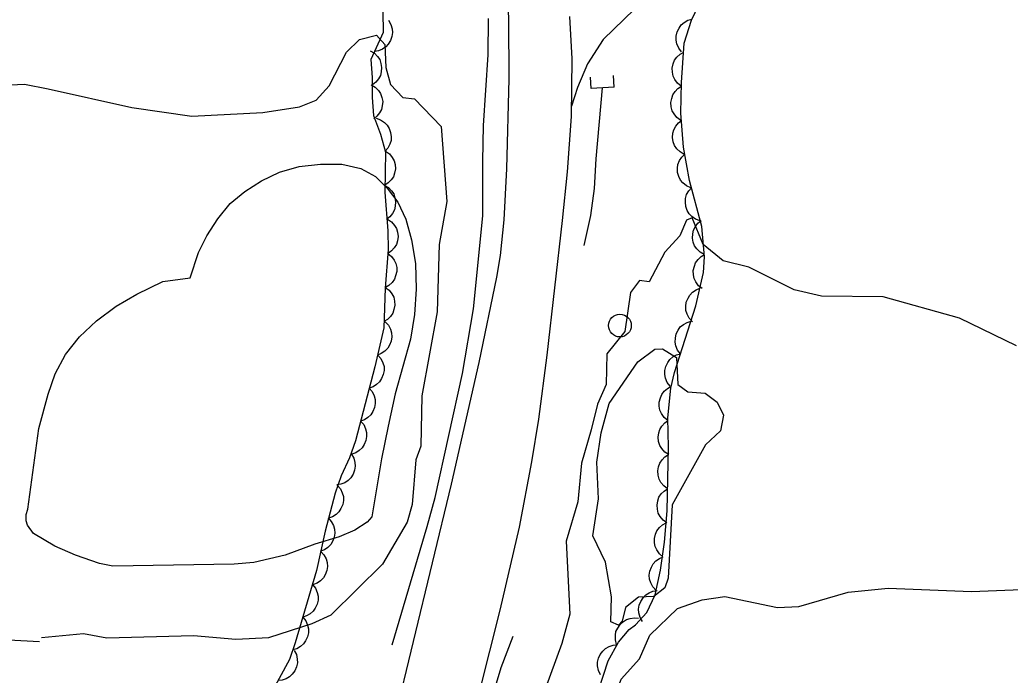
# Model space of a CAD drawing. Extents: x 336540 to 340074, y 5572036 to 5573747.
# Drawn here: x 338257 to 338344, y 5573228.2 to 5573285.8 of the extents above; entities that cross this region are included whole.
import ezdxf

# ---------------------------------------------------------------- set-up
doc = ezdxf.new("R2010")
doc.units = 0
for name, color, linetype in [('Niveau 19', 7, 'Continuous'), ('Niveau 2', 7, 'Continuous'), ('Niveau 21', 7, 'Continuous'), ('Niveau 26', 7, 'Continuous'), ('Niveau 36', 7, 'Continuous'), ('Niveau 4', 7, 'Continuous'), ('Niveau 44', 7, 'Continuous')]:
    doc.layers.add(name, color=color, linetype=linetype)

msp = doc.modelspace()

# ---------------------------------------------------------------- linework, layer by layer
at = {"layer": 'Niveau 19'}
msp.add_lwpolyline([(338311.03, 5573286.71), (338308.27, 5573284.04), (338306.89, 5573281.9), (338306.02, 5573279.82), (338305.47, 5573278.17)], dxfattribs=at)
at = {"layer": 'Niveau 2'}
for points in [[(338259.49, 5573279.71), (338266.85, 5573278.05), (338272.13, 5573277.31), (338278.36, 5573277.62), (338281.57, 5573278.12), (338283.06, 5573278.7), (338284.18, 5573279.97), (338285.71, 5573282.92), (338286.84, 5573284.02), (338288.35, 5573284.41), (338289.07, 5573283.6), (338289.17, 5573281.58), (338289.59, 5573280.07), (338290.65, 5573278.93), (338291.69, 5573278.83), (338294.02, 5573276.39), (338294.52, 5573269.8), (338293.86, 5573266.03), (338293.67, 5573260.09), (338292.34, 5573252.73), (338292.23, 5573248.31), (338291.79, 5573247.1), (338291.49, 5573243.16), (338291.03, 5573241.63), (338288.86, 5573237.94)], [(338202.4, 5573260.49), (338214.02, 5573258.53), (338217.4, 5573258.7), (338220.56, 5573259.54), (338227.53, 5573262.61), (338240.15, 5573270.21), (338242.77, 5573271.89), (338245.87, 5573274.59), (338250.09, 5573277.86), (338253.4, 5573279.39), (338255.58, 5573280.01), (338257.41, 5573280.11), (338259.49, 5573279.71)], [(338258.68, 5573249.85), (338259.49, 5573252.86), (338260.12, 5573254.66), (338261.03, 5573256.35), (338262.24, 5573257.9), (338263.75, 5573259.31), (338265.48, 5573260.59), (338267.3, 5573261.67), (338269.58, 5573262.76), (338271.97, 5573263.1), (338272.72, 5573265.33), (338273.45, 5573266.77), (338274.4, 5573268.28), (338275.5, 5573269.61), (338276.79, 5573270.68), (338278.24, 5573271.61), (338279.82, 5573272.37), (338281.54, 5573272.87), (338283.44, 5573273.07), (338285.31, 5573273.09), (338286.97, 5573272.71), (338288.26, 5573271.99), (338289.29, 5573270.97), (338290.23, 5573269.73), (338290.92, 5573268.25), (338291.43, 5573266.42), (338291.77, 5573264.36), (338291.83, 5573262.1), (338291.69, 5573259.87), (338291.34, 5573257.7), (338289.99, 5573252.9), (338289.37, 5573250.07), (338288.8, 5573247.2), (338287.94, 5573242.09), (338287.52, 5573241.61), (338286.44, 5573240.92), (338285.06, 5573240.33), (338282.94, 5573239.68), (338280.31, 5573238.73), (338277.58, 5573238.07), (338275.84, 5573237.94), (338265.19, 5573237.75), (338264.01, 5573237.99), (338261.9, 5573238.71), (338260.07, 5573239.51), (338258.21, 5573240.63), (338257.67, 5573241.37), (338257.55, 5573241.74), (338257.56, 5573242.31), (338257.7, 5573242.77), (338258.68, 5573249.85)], [(338344.59, 5573257.11), (338339.57, 5573259.55), (338332.86, 5573261.41), (338327.44, 5573261.47), (338325.04, 5573262.04), (338321.06, 5573264.03), (338318.82, 5573264.6), (338317.05, 5573266.03), (338316.09, 5573268.36), (338315.59, 5573268.17), (338314.99, 5573266.77), (338313.69, 5573265.36), (338312.31, 5573262.73), (338311.46, 5573262.87), (338310.67, 5573261.8), (338310.17, 5573258.38), (338308.58, 5573256.42), (338308.54, 5573253.71), (338307.78, 5573251.98), (338307.22, 5573249.74), (338306.36, 5573246.82), (338306.03, 5573243.41), (338305.01, 5573239.96), (338305.34, 5573233.54), (338304.63, 5573230.95), (338300.76, 5573220.39)], [(338317.27, 5573248.41), (338314.33, 5573243.15), (338313.98, 5573236.7), (338313.68, 5573235.84), (338312.71, 5573235.1), (338311.36, 5573235.02), (338310.22, 5573234.13), (338309.94, 5573232.93), (338309.61, 5573232.57), (338308.94, 5573232.87), (338308.99, 5573235.07), (338308.48, 5573238.1), (338307.37, 5573240.42), (338307.86, 5573243.68), (338307.7, 5573246.89), (338308.08, 5573249.47), (338308.8, 5573252.04), (338311.32, 5573255.72), (338312.79, 5573256.83), (338313.47, 5573256.86), (338314.7, 5573256.08), (338314.82, 5573253.71), (338315.69, 5573253.06), (338317.22, 5573252.97), (338318.27, 5573252.18), (338318.85, 5573251.02), (338318.57, 5573249.66), (338317.27, 5573248.41)], [(338258.9, 5573231.49), (338262.61, 5573231.84), (338264.65, 5573231.45), (338272.26, 5573231.66), (338275.99, 5573231.35), (338278.88, 5573231.49), (338282.7, 5573232.73), (338284.36, 5573233.47), (338288.86, 5573237.94)], [(338316.61, 5573221.55), (338311, 5573222.29), (338309.77, 5573223.41), (338309.18, 5573224.57), (338309.11, 5573225.74), (338309.85, 5573227.82), (338311.47, 5573229.61), (338312.37, 5573231.69), (338314.8, 5573234.03), (338316.96, 5573234.79), (338318.97, 5573235.08), (338323.59, 5573234.13), (338325.46, 5573234.22), (338329.79, 5573235.46), (338333.31, 5573235.82), (338340.62, 5573235.53), (338355.98, 5573236.15)], [(338256.08, 5573223.88), (338254.66, 5573224.98), (338250.03, 5573226.11), (338248.08, 5573227.54), (338248, 5573229.21), (338248.3, 5573230.08), (338249.78, 5573231.01), (338253.82, 5573231.4), (338258.73, 5573231.15)]]:
    msp.add_lwpolyline(points, dxfattribs=at)
at = {"layer": 'Niveau 21'}
for points in [[(338269.69, 5573135.48), (338279.01, 5573173.88), (338280.18, 5573178.99), (338289.94, 5573224.22), (338294.93, 5573244.96), (338297.38, 5573255.66), (338298.93, 5573263.15), (338299.23, 5573265.05), (338299.56, 5573268.18), (338299.81, 5573272.66), (338300, 5573280.58), (338299.98, 5573285.76), (338299.82, 5573290.08)], [(338305.32, 5573286.05), (338305.5, 5573282.34), (338305.45, 5573277.26), (338305.09, 5573272.41), (338304.67, 5573268.13), (338303.32, 5573256.31), (338302.57, 5573250.67), (338301.97, 5573246.91), (338300.87, 5573241.18), (338299.18, 5573233.88), (338291.14, 5573201.94), (338286.32, 5573181.9), (338285.31, 5573177.27), (338283.04, 5573165.9), (338282.16, 5573162.13), (338274.64, 5573132.9)]]:
    msp.add_lwpolyline(points, dxfattribs=at)
at = {"layer": 'Niveau 26'}
for p, q in [((338307.22, 5573279.73), (338307.15, 5573280.73)), ((338309.24, 5573279.86), (338309.17, 5573280.86)), ((338309.24, 5573279.86), (338307.22, 5573279.73))]:
    msp.add_line(p, q, dxfattribs=at)
at = {"layer": 'Niveau 36'}
msp.add_circle((338309.739, 5573258.901), 1, dxfattribs=at)
at = {"layer": 'Niveau 4'}
for points in [[(338289.73, 5573230.85), (338292.8, 5573241.24), (338293.49, 5573243.8), (338295.89, 5573254.68), (338296.86, 5573260.37), (338297.7, 5573268.55), (338297.68, 5573273.35), (338297.75, 5573276.48), (338298.15, 5573282.7), (338298.19, 5573285.88)], [(338306.59, 5573265.94), (338307.17, 5573268.56), (338307.51, 5573270.95), (338307.65, 5573273.55), (338308.2, 5573279.79)], [(338300.32, 5573231.58), (338299.27, 5573228.83), (338298.44, 5573226.07), (338297.48, 5573221.26), (338296.85, 5573218.62), (338295.39, 5573213.55), (338293.58, 5573205.35), (338290.61, 5573194.27), (338289.63, 5573188.83), (338289.02, 5573186.26), (338288.04, 5573180.72), (338286.24, 5573171.92), (338285.58, 5573169.18), (338284.15, 5573164.05), (338282.41, 5573158.57), (338280.63, 5573150.26)]]:
    msp.add_lwpolyline(points, dxfattribs=at)
at = {"layer": 'Niveau 44'}
for points in [[(338288.71, 5573299.34), (338288.92, 5573284.66), (338287.85, 5573282.28), (338287.96, 5573280.7), (338287.96, 5573278.94), (338288.09, 5573277.36), (338288.7, 5573275.72), (338289.14, 5573274.14), (338289.07, 5573270.62), (338289.33, 5573267.23), (338289.36, 5573265.57), (338289.12, 5573262.17), (338288.98, 5573258.7), (338288.2, 5573255.28), (338286.49, 5573248.78), (338285.98, 5573247.28), (338285.24, 5573245.7), (338284.72, 5573244.18), (338283.83, 5573240.82), (338283.07, 5573237.36), (338281.2, 5573231.03), (338280.69, 5573229.56), (338279.06, 5573226.53)], [(338307.87, 5573226.91), (338308.71, 5573229.43), (338309.62, 5573231.07), (338310.56, 5573232.2), (338311.12, 5573232.6), (338312.09, 5573233.67), (338312.83, 5573235.25), (338313.29, 5573237.4), (338313.64, 5573239.87), (338313.89, 5573242.63), (338314.01, 5573248.21), (338313.96, 5573250.79), (338314.21, 5573253.4), (338314.54, 5573254.78), (338316.42, 5573260.62), (338317.07, 5573263.56), (338317.17, 5573264.94), (338316.92, 5573267.59), (338315.85, 5573271.63), (338315.33, 5573274.57), (338315.1, 5573277.55), (338315.15, 5573280.25), (338315.39, 5573283.7), (338316.03, 5573285.73), (338316.97, 5573287.72)], [(338289.4, 5573285.72), (338289.62, 5573285.36), (338289.72, 5573284.97), (338289.76, 5573284.64), (338289.7, 5573284.3), (338289.58, 5573283.95), (338289.37, 5573283.63), (338289.16, 5573283.38), (338288.86, 5573283.19), (338288.52, 5573283.05), (338288.17, 5573282.98)], [(338315.16, 5573282.96), (338314.9, 5573283.28), (338314.75, 5573283.66), (338314.67, 5573283.98), (338314.68, 5573284.34), (338314.76, 5573284.7), (338314.94, 5573285.04), (338315.12, 5573285.31), (338315.39, 5573285.53), (338315.71, 5573285.72), (338316.06, 5573285.82)], [(338287.8, 5573283.05), (338288.16, 5573282.84), (338288.44, 5573282.54), (338288.63, 5573282.27), (338288.74, 5573281.94), (338288.8, 5573281.58), (338288.76, 5573281.19), (338288.69, 5573280.87), (338288.52, 5573280.57), (338288.29, 5573280.28), (338288, 5573280.06)], [(338315.13, 5573279.93), (338314.8, 5573280.19), (338314.57, 5573280.52), (338314.41, 5573280.81), (338314.35, 5573281.16), (338314.34, 5573281.53), (338314.43, 5573281.9), (338314.54, 5573282.21), (338314.75, 5573282.49), (338315.02, 5573282.74), (338315.34, 5573282.92)], [(338287.87, 5573280.05), (338288.23, 5573279.85), (338288.51, 5573279.55), (338288.71, 5573279.29), (338288.83, 5573278.95), (338288.89, 5573278.59), (338288.85, 5573278.21), (338288.79, 5573277.89), (338288.62, 5573277.58), (338288.39, 5573277.29), (338288.11, 5573277.06)], [(338315.09, 5573276.93), (338314.75, 5573277.17), (338314.5, 5573277.49), (338314.33, 5573277.78), (338314.25, 5573278.12), (338314.22, 5573278.49), (338314.29, 5573278.86), (338314.39, 5573279.18), (338314.59, 5573279.47), (338314.84, 5573279.73), (338315.14, 5573279.93)], [(338288.31, 5573277.12), (338288.71, 5573276.98), (338289.04, 5573276.75), (338289.28, 5573276.52), (338289.46, 5573276.22), (338289.59, 5573275.87), (338289.63, 5573275.49), (338289.63, 5573275.17), (338289.52, 5573274.83), (338289.35, 5573274.5), (338289.12, 5573274.23)], [(338315.38, 5573273.94), (338315.02, 5573274.15), (338314.74, 5573274.44), (338314.54, 5573274.71), (338314.43, 5573275.04), (338314.37, 5573275.41), (338314.4, 5573275.79), (338314.46, 5573276.11), (338314.64, 5573276.42), (338314.87, 5573276.71), (338315.15, 5573276.93)], [(338289.14, 5573274.23), (338289.48, 5573273.99), (338289.73, 5573273.67), (338289.9, 5573273.38), (338289.98, 5573273.04), (338290.01, 5573272.67), (338289.94, 5573272.3), (338289.84, 5573271.98), (338289.64, 5573271.69), (338289.38, 5573271.43), (338289.08, 5573271.23)], [(338315.96, 5573270.99), (338315.58, 5573271.17), (338315.27, 5573271.43), (338315.06, 5573271.68), (338314.91, 5573272), (338314.81, 5573272.36), (338314.81, 5573272.74), (338314.84, 5573273.06), (338314.98, 5573273.39), (338315.18, 5573273.7), (338315.44, 5573273.95)], [(338289.02, 5573271.23), (338289.39, 5573271.02), (338289.67, 5573270.73), (338289.86, 5573270.46), (338289.97, 5573270.13), (338290.03, 5573269.76), (338290, 5573269.38), (338289.94, 5573269.06), (338289.76, 5573268.75), (338289.53, 5573268.46), (338289.25, 5573268.24)], [(338316.78, 5573268.11), (338316.39, 5573268.24), (338316.06, 5573268.48), (338315.82, 5573268.71), (338315.65, 5573269.02), (338315.52, 5573269.37), (338315.49, 5573269.75), (338315.49, 5573270.07), (338315.6, 5573270.41), (338315.78, 5573270.73), (338316.02, 5573271.01)], [(338289.31, 5573268.24), (338289.66, 5573268.01), (338289.92, 5573267.7), (338290.1, 5573267.42), (338290.2, 5573267.09), (338290.24, 5573266.72), (338290.18, 5573266.34), (338290.1, 5573266.02), (338289.91, 5573265.73), (338289.66, 5573265.45), (338289.37, 5573265.24)], [(338317.15, 5573265.14), (338316.79, 5573265.34), (338316.5, 5573265.63), (338316.3, 5573265.89), (338316.18, 5573266.22), (338316.11, 5573266.58), (338316.14, 5573266.97), (338316.2, 5573267.29), (338316.37, 5573267.6), (338316.59, 5573267.89), (338316.87, 5573268.12)], [(338289.34, 5573265.24), (338289.67, 5573264.98), (338289.9, 5573264.65), (338290.05, 5573264.36), (338290.12, 5573264.01), (338290.12, 5573263.64), (338290.03, 5573263.27), (338289.92, 5573262.96), (338289.71, 5573262.68), (338289.44, 5573262.43), (338289.13, 5573262.25)], [(338316.97, 5573262.14), (338316.64, 5573262.4), (338316.41, 5573262.74), (338316.26, 5573263.03), (338316.19, 5573263.37), (338316.18, 5573263.74), (338316.28, 5573264.12), (338316.39, 5573264.42), (338316.6, 5573264.7), (338316.87, 5573264.96), (338317.18, 5573265.14)], [(338289.12, 5573262.25), (338289.46, 5573262), (338289.7, 5573261.68), (338289.86, 5573261.39), (338289.94, 5573261.04), (338289.96, 5573260.68), (338289.88, 5573260.3), (338289.78, 5573259.99), (338289.57, 5573259.7), (338289.31, 5573259.44), (338289, 5573259.25)], [(338316.12, 5573259.24), (338315.83, 5573259.55), (338315.65, 5573259.91), (338315.54, 5573260.22), (338315.53, 5573260.57), (338315.57, 5573260.94), (338315.72, 5573261.3), (338315.87, 5573261.58), (338316.12, 5573261.83), (338316.43, 5573262.04), (338316.76, 5573262.17)], [(338289.1, 5573259.24), (338289.39, 5573258.93), (338289.57, 5573258.57), (338289.67, 5573258.26), (338289.68, 5573257.9), (338289.63, 5573257.54), (338289.49, 5573257.18), (338289.33, 5573256.9), (338289.08, 5573256.65), (338288.77, 5573256.44), (338288.44, 5573256.31)], [(338315.07, 5573256.42), (338314.81, 5573256.75), (338314.66, 5573257.13), (338314.59, 5573257.45), (338314.61, 5573257.8), (338314.69, 5573258.16), (338314.86, 5573258.5), (338315.04, 5573258.78), (338315.32, 5573259), (338315.64, 5573259.18), (338315.99, 5573259.28)], [(338288.47, 5573256.31), (338288.74, 5573255.99), (338288.91, 5573255.62), (338289.01, 5573255.3), (338289.01, 5573254.95), (338288.94, 5573254.59), (338288.79, 5573254.24), (338288.62, 5573253.96), (338288.36, 5573253.72), (338288.05, 5573253.52), (338287.71, 5573253.4)], [(338314.15, 5573253.57), (338313.89, 5573253.9), (338313.75, 5573254.28), (338313.67, 5573254.6), (338313.69, 5573254.95), (338313.77, 5573255.31), (338313.95, 5573255.65), (338314.13, 5573255.92), (338314.4, 5573256.14), (338314.72, 5573256.32), (338315.07, 5573256.42)], [(338287.71, 5573253.4), (338287.98, 5573253.09), (338288.15, 5573252.72), (338288.24, 5573252.4), (338288.24, 5573252.05), (338288.18, 5573251.69), (338288.02, 5573251.34), (338287.86, 5573251.06), (338287.6, 5573250.82), (338287.28, 5573250.62), (338286.94, 5573250.5)], [(338313.94, 5573250.56), (338313.62, 5573250.82), (338313.39, 5573251.16), (338313.25, 5573251.46), (338313.19, 5573251.81), (338313.19, 5573252.18), (338313.29, 5573252.55), (338313.41, 5573252.85), (338313.63, 5573253.12), (338313.91, 5573253.37), (338314.22, 5573253.54)], [(338286.94, 5573250.5), (338287.22, 5573250.19), (338287.39, 5573249.82), (338287.48, 5573249.5), (338287.48, 5573249.15), (338287.42, 5573248.79), (338287.26, 5573248.44), (338287.1, 5573248.16), (338286.83, 5573247.92), (338286.52, 5573247.72), (338286.18, 5573247.6)], [(338314.02, 5573247.56), (338313.67, 5573247.78), (338313.41, 5573248.1), (338313.23, 5573248.37), (338313.14, 5573248.71), (338313.1, 5573249.08), (338313.15, 5573249.46), (338313.24, 5573249.77), (338313.42, 5573250.07), (338313.67, 5573250.35), (338313.96, 5573250.56)], [(338286.14, 5573247.61), (338286.35, 5573247.25), (338286.45, 5573246.86), (338286.48, 5573246.53), (338286.42, 5573246.18), (338286.29, 5573245.84), (338286.08, 5573245.52), (338285.86, 5573245.27), (338285.56, 5573245.09), (338285.22, 5573244.95), (338284.86, 5573244.89)], [(338313.93, 5573244.56), (338313.59, 5573244.8), (338313.34, 5573245.12), (338313.18, 5573245.41), (338313.09, 5573245.75), (338313.07, 5573246.12), (338313.14, 5573246.49), (338313.24, 5573246.81), (338313.44, 5573247.1), (338313.69, 5573247.36), (338314, 5573247.56)], [(338284.9, 5573244.87), (338285.18, 5573244.56), (338285.34, 5573244.19), (338285.44, 5573243.87), (338285.44, 5573243.52), (338285.38, 5573243.16), (338285.22, 5573242.81), (338285.05, 5573242.53), (338284.79, 5573242.29), (338284.48, 5573242.09), (338284.14, 5573241.97)], [(338313.87, 5573241.56), (338313.53, 5573241.8), (338313.28, 5573242.12), (338313.11, 5573242.41), (338313.03, 5573242.75), (338313, 5573243.12), (338313.08, 5573243.49), (338313.17, 5573243.81), (338313.37, 5573244.1), (338313.63, 5573244.36), (338313.93, 5573244.56)], [(338284.09, 5573241.99), (338284.37, 5573241.68), (338284.56, 5573241.32), (338284.66, 5573241.01), (338284.68, 5573240.66), (338284.63, 5573240.29), (338284.49, 5573239.93), (338284.33, 5573239.65), (338284.08, 5573239.4), (338283.78, 5573239.19), (338283.44, 5573239.06)], [(338313.52, 5573238.58), (338313.2, 5573238.84), (338312.97, 5573239.18), (338312.83, 5573239.47), (338312.77, 5573239.82), (338312.77, 5573240.19), (338312.87, 5573240.56), (338312.98, 5573240.87), (338313.2, 5573241.14), (338313.48, 5573241.39), (338313.79, 5573241.56)], [(338283.44, 5573239.06), (338283.73, 5573238.75), (338283.91, 5573238.39), (338284.02, 5573238.08), (338284.03, 5573237.73), (338283.99, 5573237.36), (338283.84, 5573237), (338283.69, 5573236.72), (338283.44, 5573236.47), (338283.13, 5573236.26), (338282.8, 5573236.13)], [(338312.91, 5573235.63), (338312.62, 5573235.94), (338312.44, 5573236.3), (338312.33, 5573236.61), (338312.31, 5573236.96), (338312.36, 5573237.33), (338312.5, 5573237.68), (338312.65, 5573237.97), (338312.9, 5573238.22), (338313.21, 5573238.43), (338313.54, 5573238.57)], [(338282.71, 5573236.15), (338282.98, 5573235.83), (338283.13, 5573235.45), (338283.22, 5573235.13), (338283.21, 5573234.78), (338283.13, 5573234.42), (338282.97, 5573234.07), (338282.79, 5573233.8), (338282.52, 5573233.57), (338282.2, 5573233.38), (338281.86, 5573233.27)], [(338311.72, 5573232.89), (338311.51, 5573233.25), (338311.41, 5573233.64), (338311.38, 5573233.97), (338311.44, 5573234.32), (338311.57, 5573234.66), (338311.78, 5573234.98), (338312, 5573235.23), (338312.3, 5573235.41), (338312.64, 5573235.55), (338313, 5573235.61)], [(338281.86, 5573233.27), (338282.13, 5573232.95), (338282.28, 5573232.57), (338282.37, 5573232.25), (338282.36, 5573231.9), (338282.28, 5573231.54), (338282.12, 5573231.2), (338281.94, 5573230.92), (338281.67, 5573230.69), (338281.36, 5573230.5), (338281.01, 5573230.39)], [(338309.45, 5573230.87), (338309.34, 5573231.27), (338309.34, 5573231.68), (338309.39, 5573232), (338309.54, 5573232.32), (338309.75, 5573232.63), (338310.04, 5573232.88), (338310.31, 5573233.06), (338310.65, 5573233.16), (338311.01, 5573233.21), (338311.37, 5573233.18)], [(338308.04, 5573228.22), (338307.85, 5573228.59), (338307.78, 5573228.99), (338307.77, 5573229.32), (338307.85, 5573229.66), (338308, 5573230), (338308.24, 5573230.3), (338308.47, 5573230.53), (338308.78, 5573230.7), (338309.14, 5573230.81), (338309.49, 5573230.84)], [(338281.11, 5573230.35), (338281.31, 5573229.98), (338281.38, 5573229.58), (338281.4, 5573229.25), (338281.32, 5573228.9), (338281.17, 5573228.57), (338280.94, 5573228.26), (338280.71, 5573228.03), (338280.4, 5573227.86), (338280.05, 5573227.74), (338279.69, 5573227.7)]]:
    msp.add_lwpolyline(points, dxfattribs=at)

doc.saveas('drawing.dxf')
